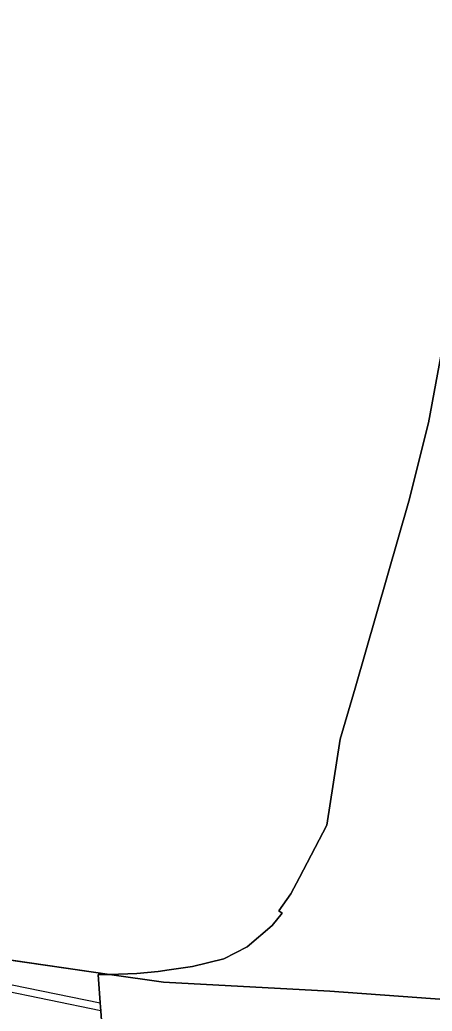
# Model space of a CAD drawing. Extents: x -262715 to -259381, y -1237238 to -1231182.
# Drawn here: x -259982.1 to -259917.9, y -1233935.4 to -1233781.2 of the extents above; entities that cross this region are included whole.
import ezdxf

# ---------------------------------------------------------------- set-up
doc = ezdxf.new("R2010")
doc.units = 0
for name, color, linetype in [('body_kn', 7, 'Continuous'), ('kladpar_hranice', 7, 'Continuous'), ('kladpar_plochy', 7, 'Continuous'), ('zappar_hrandruhpozemk', 7, 'Continuous')]:
    doc.layers.add(name, color=color, linetype=linetype)

msp = doc.modelspace()

# ---------------------------------------------------------------- linework, layer by layer
at = {"layer": 'body_kn'}
for p, q in [((-259918.48, -1233843.95), (-259918.48, -1233843.95)), ((-259921.54, -1233856.1), (-259921.54, -1233856.1)), ((-259929.91, -1233885.23), (-259929.91, -1233885.23)), ((-259932.21, -1233893.16), (-259932.21, -1233893.16)), ((-259934.29, -1233906.53), (-259934.29, -1233906.53)), ((-259938.54, -1233914.65), (-259938.54, -1233914.65)), ((-259939.92, -1233917.2), (-259939.92, -1233917.2)), ((-259941.75, -1233919.84), (-259941.75, -1233919.84)), ((-259941.27, -1233920.2), (-259941.27, -1233920.2)), ((-259942.79, -1233922.1), (-259942.79, -1233922.1)), ((-259946.69, -1233925.42), (-259946.69, -1233925.42)), ((-259955.22, -1233928.5), (-259955.22, -1233928.5)), ((-259950.33, -1233927.29), (-259950.33, -1233927.29)), ((-259969.92, -1233929.76), (-259969.92, -1233929.76)), ((-259968.15, -1233929.72), (-259968.15, -1233929.72)), ((-259963.88, -1233929.61), (-259963.88, -1233929.61)), ((-259960.55, -1233929.3), (-259960.55, -1233929.3)), ((-259958.85, -1233929.04), (-259958.85, -1233929.04)), ((-259959.73, -1233930.94), (-259959.73, -1233930.94)), ((-259933.86, -1233932.32), (-259933.86, -1233932.32)), ((-259969.6, -1233934.15), (-259969.6, -1233934.15)), ((-259969.5, -1233935.38), (-259969.5, -1233935.38)), ((-259969.5, -1233935.38), (-259969.5, -1233935.38))]:
    msp.add_line(p, q, dxfattribs=at)
at = {"layer": 'kladpar_hranice'}
for points in [[(-259903.48, -1233779.86), (-259904.25, -1233782.64), (-259904.97, -1233785.24), (-259911.19, -1233807.84), (-259914.53, -1233822.6), (-259918.48, -1233843.95), (-259921.54, -1233856.1), (-259929.91, -1233885.23), (-259932.21, -1233893.16), (-259934.29, -1233906.53), (-259938.54, -1233914.65), (-259939.92, -1233917.2), (-259941.75, -1233919.84), (-259941.27, -1233920.2), (-259942.79, -1233922.1), (-259946.69, -1233925.42), (-259950.33, -1233927.29), (-259955.22, -1233928.5), (-259958.85, -1233929.04), (-259960.55, -1233929.3), (-259963.88, -1233929.61), (-259968.15, -1233929.72), (-260001.05, -1233924.95)], [(-259890.34, -1233935.51), (-259933.86, -1233932.32), (-259959.73, -1233930.94), (-259968.15, -1233929.72), (-259963.88, -1233929.61), (-259960.55, -1233929.3), (-259958.85, -1233929.04), (-259955.22, -1233928.5), (-259950.33, -1233927.29), (-259946.69, -1233925.42), (-259942.79, -1233922.1), (-259941.27, -1233920.2), (-259941.75, -1233919.84), (-259939.92, -1233917.2), (-259938.54, -1233914.65), (-259934.29, -1233906.53), (-259932.21, -1233893.16), (-259929.91, -1233885.23), (-259921.54, -1233856.1), (-259918.48, -1233843.95), (-259914.53, -1233822.6), (-259911.19, -1233807.84), (-259904.97, -1233785.24)], [(-260131.36, -1233909.82), (-260129.37, -1233903.19), (-260129.21, -1233902.72), (-260128.81, -1233901.55), (-260009.8, -1233924.9), (-260001.05, -1233924.95), (-259968.15, -1233929.72), (-259969.92, -1233929.76), (-259969.6, -1233934.15), (-259969.5, -1233935.38), (-259968.89, -1233943.51), (-259968.79, -1233944.93), (-259998.93, -1233938.72), (-260003.15, -1233937.6), (-260131.84, -1233911.85), (-260131.36, -1233909.82)], [(-259968.89, -1233943.51), (-259969.5, -1233935.38), (-259969.6, -1233934.15), (-259969.92, -1233929.76), (-259968.15, -1233929.72), (-259959.73, -1233930.94), (-259933.86, -1233932.32), (-259890.34, -1233935.51)]]:
    msp.add_lwpolyline(points, dxfattribs=at)
at = {"layer": 'kladpar_plochy'}
for p, q in [((-259914.53, -1233822.6), (-259918.48, -1233843.95)), ((-259918.48, -1233843.95), (-259921.54, -1233856.1)), ((-259921.54, -1233856.1), (-259929.91, -1233885.23)), ((-259929.91, -1233885.23), (-259932.21, -1233893.16)), ((-259932.21, -1233893.16), (-259934.29, -1233906.53)), ((-259934.29, -1233906.53), (-259938.54, -1233914.65)), ((-259938.54, -1233914.65), (-259939.92, -1233917.2)), ((-259939.92, -1233917.2), (-259941.75, -1233919.84)), ((-259941.27, -1233920.2), (-259942.79, -1233922.1)), ((-259941.75, -1233919.84), (-259941.27, -1233920.2)), ((-259942.79, -1233922.1), (-259946.69, -1233925.42)), ((-259968.15, -1233929.72), (-260001.05, -1233924.95)), ((-259946.69, -1233925.42), (-259950.33, -1233927.29)), ((-259955.22, -1233928.5), (-259958.85, -1233929.04)), ((-259950.33, -1233927.29), (-259955.22, -1233928.5)), ((-259963.88, -1233929.61), (-259968.15, -1233929.72)), ((-259960.55, -1233929.3), (-259963.88, -1233929.61)), ((-259958.85, -1233929.04), (-259960.55, -1233929.3))]:
    msp.add_line(p, q, dxfattribs=at)
msp.add_lwpolyline([(-259890.34, -1233935.51), (-259933.86, -1233932.32), (-259959.73, -1233930.94), (-259968.15, -1233929.72), (-259963.88, -1233929.61), (-259960.55, -1233929.3), (-259958.85, -1233929.04), (-259955.22, -1233928.5), (-259950.33, -1233927.29), (-259946.69, -1233925.42), (-259942.79, -1233922.1), (-259941.27, -1233920.2), (-259941.75, -1233919.84), (-259939.92, -1233917.2), (-259938.54, -1233914.65), (-259934.29, -1233906.53), (-259932.21, -1233893.16), (-259929.91, -1233885.23), (-259921.54, -1233856.1), (-259918.48, -1233843.95), (-259914.53, -1233822.6)], dxfattribs=at)
for points in [[(-260131.36, -1233909.82), (-260129.37, -1233903.19), (-260129.21, -1233902.72), (-260128.81, -1233901.55), (-260009.8, -1233924.9), (-260001.05, -1233924.95), (-259968.15, -1233929.72), (-259969.92, -1233929.76), (-259969.6, -1233934.15), (-259969.5, -1233935.38), (-259968.89, -1233943.51), (-259968.79, -1233944.93), (-259998.93, -1233938.72), (-260003.15, -1233937.6), (-260131.84, -1233911.85)], [(-259915.41, -1233955.93), (-259968.79, -1233944.93), (-259968.89, -1233943.51), (-259969.5, -1233935.38), (-259969.6, -1233934.15), (-259969.92, -1233929.76), (-259968.15, -1233929.72), (-259959.73, -1233930.94), (-259933.86, -1233932.32), (-259890.34, -1233935.51), (-259890.65, -1233939.93), (-259891.91, -1233939.89), (-259894.02, -1233940.06), (-259896.04, -1233940.39), (-259897.73, -1233940.84), (-259899.66, -1233941.5), (-259901.68, -1233942.45), (-259903.32, -1233943.3), (-259906.07, -1233945.09), (-259908.3, -1233946.87), (-259910.05, -1233948.58), (-259911.72, -1233950.5), (-259913.05, -1233952.12), (-259914.51, -1233954.28)]]:
    msp.add_lwpolyline(points, close=True, dxfattribs=at)
at = {"layer": 'zappar_hrandruhpozemk'}
for p, q in [((-260128.81, -1233901.55), (-259969.6, -1233934.15)), ((-259969.5, -1233935.38), (-260129.21, -1233902.72))]:
    msp.add_line(p, q, dxfattribs=at)

doc.saveas('drawing.dxf')
